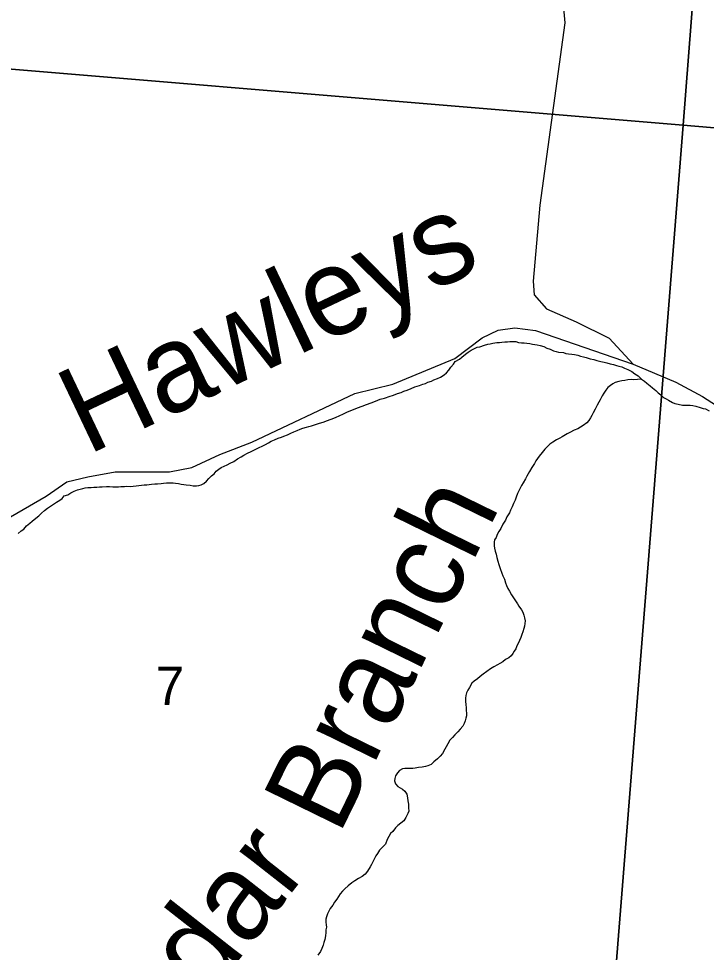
# Model space of a CAD drawing. Extents: x 1310247 to 1664935, y 284496 to 704931.
# Drawn here: x 1511269 to 1515226, y 531499 to 536874 of the extents above; entities that cross this region are included whole.
import ezdxf

# ---------------------------------------------------------------- set-up
doc = ezdxf.new("R2010")
doc.units = 0
for name, color, linetype in [('GM_X_County', 7, 'Continuous'), ('GM_X_County_Road_Text', 7, 'Continuous'), ('GM_X_County_Subdivision_Text', 7, 'Continuous'), ('GM_X_Minor_Lake_Text', 7, 'Continuous'), ('GM_X_Minor_River_Text', 7, 'Continuous'), ('GM_X_US_Location', 7, 'Continuous')]:
    doc.layers.add(name, color=color, linetype=linetype)

msp = doc.modelspace()

# ---------------------------------------------------------------- linework, layer by layer
at = {"layer": 'GM_X_County'}
for points in [[(1515215.5, 537843.6), (1515094, 536260.1), (1509752.4, 536705.9)], [(1514552.5, 529479.2), (1515094, 536260.1), (1516509.6, 536139.5)]]:
    msp.add_lwpolyline(points, dxfattribs=at)
for points in [[(1515094, 536260.1), (1515215.5, 537843.6), (1515275.3, 537832.5), (1515387, 537702.6), (1515457.7, 537629.4), (1515526.6, 537568.2), (1515615.5, 537506.7), (1515716.2, 537431), (1515814.8, 537351.3), (1516044.9, 537131.3), (1516167.1, 537029.2), (1516340.8, 536900.3), (1516376.1, 536861.7), (1516424.6, 536772.8), (1516476.3, 536644), (1516499.1, 536575.6), (1516536.1, 536401), (1516593, 536226.1), (1516509.6, 536139.5)], [(1509752.4, 536705.9), (1515094, 536260.1), (1514552.5, 529479.2), (1513608.2, 529561.6), (1509175.9, 529957.5)]]:
    msp.add_lwpolyline(points, close=True, dxfattribs=at)
at = {"layer": 'GM_X_County_Road_Text'}
msp.add_lwpolyline([(1510954.5, 533852.2), (1511426.5, 534124.3), (1511546.7, 534207.8), (1511665.7, 534236.2), (1511824.4, 534264.5), (1512136.1, 534265.9), (1512265, 534290), (1512426.5, 534365.1), (1512609.8, 534436.6), (1513202.9, 534715), (1513422.5, 534770.3), (1513779.2, 534917.4), (1513935.4, 535036.6), (1514028.9, 535080.6), (1514123.8, 535093.3), (1514242.8, 535077.7), (1514805.2, 534885.1), (1515051.7, 534780.3), (1515204.3, 534698.1), (1515333.5, 534616)], dxfattribs=at)
at = {"layer": 'GM_X_County_Subdivision_Text'}
msp.add_lwpolyline([(1509854.4, 537588.7), (1512383, 537350.4), (1512427.7, 537344.5), (1512494.6, 537361), (1512667.2, 537466.6), (1512717.7, 537477.2), (1512781.1, 537473.7), (1513439.8, 537412.6), (1513715.7, 537348), (1514286.3, 537188.4), (1514357.9, 537154.3), (1514390.8, 537087.4), (1514411.9, 536849.1), (1514268, 535799.9), (1514229.3, 535361.7), (1514235.7, 535284.6), (1514306.3, 535202.6), (1514478, 535128.7), (1514667.8, 535033.8), (1514805.2, 534885.1)], dxfattribs=at)
at = {"layer": 'GM_X_Minor_River_Text'}
for points in [[(1513219.6, 534633.6), (1513246, 534643.2), (1513270.3, 534652.8), (1513296.7, 534662.3), (1513323.1, 534671.9), (1513349.5, 534683.5), (1513373.8, 534689), (1513406.3, 534700.5), (1513420.4, 534704.3), (1513434.7, 534710), (1513448.9, 534715.8), (1513469.2, 534721.4), (1513485.4, 534729.2), (1513503.7, 534734.9), (1513528.1, 534744.5), (1513548.4, 534754.1), (1513574.7, 534761.7), (1513595, 534769.4), (1513609.2, 534773.1), (1513623.5, 534780.9), (1513643.7, 534786.5), (1513658, 534794.3), (1513678.3, 534802), (1513696.6, 534809.7), (1513717, 534823.4), (1513731.4, 534835.2), (1513743.8, 534851), (1513756.3, 534866.8), (1513770.8, 534884.7), (1513781.2, 534900.5), (1513805.6, 534914.1), (1513820, 534925.9), (1513840.5, 534941.6), (1513854.8, 534953.4), (1513873.2, 534965.1), (1513891.6, 534974.8), (1513907.8, 534982.6), (1513922, 534984.3), (1513950.4, 534993.8), (1513968.6, 534999.5), (1513982.8, 535001.3), (1513996.9, 535005), (1514021.2, 535008.6), (1514035.3, 535010.4), (1514049.4, 535012.1), (1514067.6, 535013.8), (1514081.7, 535013.5), (1514095.8, 535015.3), (1514113.9, 535014.9), (1514130, 535014.7), (1514146, 535010.3), (1514162.1, 535008), (1514178.2, 535007.8), (1514194.2, 535005.4), (1514210.3, 535003.1), (1514226.3, 535000.8), (1514252.4, 534996.3), (1514270.4, 534992), (1514290.4, 534985.6), (1514308.3, 534977.2), (1514328.3, 534970.8), (1514346.2, 534962.5), (1514362.3, 534958.2), (1514376.2, 534953.9), (1514404.4, 534951.4), (1514418.4, 534947.1), (1514432.4, 534944.8), (1514452.5, 534942.5), (1514468.5, 534940.2), (1514486.6, 534935.8), (1514502.6, 534931.5), (1514518.6, 534927.2), (1514534.6, 534922.9), (1514558.6, 534916.4), (1514578.6, 534912), (1514596.6, 534905.7), (1514618.6, 534899.2), (1514638.7, 534896.9), (1514654.7, 534892.6), (1514672.7, 534886.2), (1514692.7, 534883.8), (1514708.7, 534877.5), (1514722.7, 534873.2), (1514740.7, 534868.9), (1514754.7, 534862.6), (1514774.6, 534854.2), (1514798.5, 534841.7), (1514814.3, 534829.4), (1514834.2, 534817), (1514853.9, 534798.5), (1514869.7, 534786.2), (1514883.6, 534775.9), (1514903.3, 534759.5), (1514917.2, 534749.2), (1514934.9, 534732.8), (1514948.7, 534720.5), (1514964.6, 534708.1), (1514980.4, 534693.8), (1514994.3, 534685.5), (1515008.2, 534677.2), (1515032, 534664.7)], [(1514853.9, 534798.5), (1514807.5, 534795.4), (1514793.4, 534795.6), (1514775.3, 534793.9), (1514757.1, 534790.3), (1514740.9, 534788.5), (1514722.7, 534784.9), (1514702.5, 534779.2), (1514688.2, 534771.4), (1514673.9, 534761.7), (1514659.5, 534749.9), (1514647.1, 534736), (1514636.7, 534718.1), (1514626.2, 534702.3), (1514615.7, 534680.4), (1514607.3, 534666.4), (1514598.9, 534648.5), (1514586.3, 534626.7), (1514575.7, 534604.8), (1514567.3, 534588.8), (1514559, 534574.9), (1514550.6, 534561), (1514538.2, 534547.2), (1514517.7, 534531.5), (1514501.4, 534521.8), (1514487.1, 534512), (1514464.8, 534504.3), (1514440.3, 534490.7), (1514426, 534483), (1514397.5, 534467.4), (1514383.2, 534459.6), (1514364.9, 534449.9), (1514342.4, 534436.3), (1514326.1, 534424.5), (1514309.6, 534408.8), (1514297.2, 534394.9), (1514280.7, 534377.2), (1514264.1, 534355.4), (1514253.8, 534341.5), (1514245.4, 534327.6), (1514237, 534313.7), (1514222.4, 534289.8), (1514207.8, 534266), (1514193.1, 534240.2), (1514184.7, 534224.2), (1514172.1, 534202.4), (1514161.7, 534186.5), (1514151.1, 534162.6), (1514140.5, 534140.7), (1514132, 534118.7), (1514125.6, 534102.8), (1514117.1, 534082.9), (1514108.6, 534062.9), (1514100.1, 534045), (1514093.7, 534029.1), (1514079.1, 534005.2), (1514070.6, 533987.3), (1514056, 533963.5), (1514043.4, 533939.6), (1514032.9, 533921.7), (1514022.5, 533903.8), (1514016.1, 533887.9), (1514007.7, 533873.9), (1514005.4, 533859.9), (1514004.9, 533839.8), (1514006.6, 533825.8), (1514010.2, 533807.6), (1514015.9, 533791.4), (1514021.5, 533771.2), (1514027.1, 533751), (1514032.7, 533730.9), (1514040.2, 533708.6), (1514049.7, 533682.3), (1514055.4, 533666.2), (1514065, 533647.9), (1514070.6, 533625.7), (1514076.3, 533611.5), (1514083.9, 533593.3), (1514093.6, 533577.1), (1514105.3, 533556.8), (1514117, 533540.5), (1514128.6, 533522.2), (1514140.3, 533505.9), (1514148.1, 533491.7), (1514161.7, 533471.4), (1514169.4, 533457.2), (1514175.1, 533439), (1514180.8, 533424.8), (1514184.4, 533406.7), (1514182.1, 533392.7), (1514179.7, 533376.6), (1514175.4, 533362.7), (1514170.9, 533344.7), (1514164.5, 533328.7), (1514158.1, 533310.7), (1514151.7, 533294.8), (1514145.3, 533280.8), (1514134.9, 533262.9), (1514130.5, 533247), (1514120.1, 533233.1), (1514111.8, 533219.2)], [(1511451.4, 534067.4), (1511469.8, 534079.1), (1511486.2, 534090.9), (1511504.6, 534102.6), (1511518.9, 534112.4), (1511531.3, 534126.2), (1511551.5, 534131.9), (1511567.9, 534143.6), (1511588.2, 534153.3), (1511606.5, 534161), (1511622.7, 534164.7), (1511636.9, 534168.5), (1511651.1, 534172.2), (1511667.2, 534173.9), (1511685.4, 534175.6), (1511701.5, 534177.3), (1511717.6, 534177), (1511733.7, 534178.7), (1511749.8, 534178.4), (1511774, 534180), (1511792.1, 534179.7), (1511810.3, 534179.3), (1511824.3, 534179.1), (1511842.5, 534178.8), (1511856.6, 534180.5), (1511876.7, 534180.1), (1511890.8, 534181.9), (1511910.9, 534181.5), (1511927.1, 534183.2), (1511945.2, 534184.9), (1511959.4, 534186.7), (1511975.5, 534188.4), (1511991.7, 534190.1), (1512005.8, 534189.8), (1512019.9, 534191.6), (1512034, 534193.3), (1512052.2, 534195), (1512068.3, 534196.7), (1512088.5, 534198.4), (1512102.6, 534200.1), (1512118.8, 534201.8), (1512136.9, 534201.5), (1512157, 534201.1), (1512171, 534198.9), (1512189.1, 534198.5), (1512203.1, 534194.2), (1512219.2, 534191.9), (1512233.2, 534189.7), (1512255.3, 534187.3), (1512273.4, 534184.9), (1512291.5, 534184.6), (1512305.6, 534186.3), (1512319.8, 534190.1), (1512334.1, 534197.9), (1512350.5, 534211.6), (1512362.9, 534227.5), (1512379.3, 534241.2), (1512393.7, 534253), (1512406.1, 534268.9), (1512420.5, 534280.7), (1512434.8, 534290.4), (1512451.1, 534298.2), (1512469.4, 534305.9), (1512485.7, 534315.6), (1512506, 534325.3), (1512528.5, 534338.9), (1512548.9, 534350.6), (1512565.2, 534360.4), (1512585.6, 534372), (1512605.9, 534381.7), (1512626.3, 534391.4), (1512648.7, 534403), (1512673.1, 534414.6), (1512689.4, 534422.4), (1512705.7, 534432.1), (1512722, 534441.9), (1512740.3, 534449.6), (1512762.7, 534459.2), (1512780.9, 534464.9), (1512795.2, 534470.7), (1512815.5, 534478.3), (1512835.8, 534488), (1512852.1, 534495.7), (1512872.4, 534503.4), (1512888.7, 534511.1), (1512904.9, 534516.8), (1512925.2, 534522.5), (1512939.3, 534526.3), (1512953.5, 534530), (1512971.8, 534535.7), (1512994.1, 534543.3), (1513026.5, 534552.8), (1513040.7, 534558.6), (1513067.1, 534568.1), (1513091.5, 534577.7), (1513117.9, 534589.3), (1513134.2, 534597), (1513156.6, 534608.7), (1513181, 534618.2), (1513195.2, 534624), (1513219.6, 534633.6)], [(1515032, 534664.7), (1515046, 534658.4), (1515064, 534654.1), (1515090.1, 534649.6), (1515114.2, 534649.1), (1515134.3, 534648.8), (1515148.4, 534646.5), (1515166.4, 534642.2), (1515190.4, 534635.7), (1515208.4, 534629.3), (1515222.4, 534627.1), (1515242.3, 534616.7)], [(1511264.7, 533910.1), (1511283.2, 533925.9), (1511297.5, 533935.7), (1511314, 533953.4), (1511332.4, 533969.2), (1511346.8, 533980.9), (1511367.3, 533998.6), (1511383.7, 534012.4), (1511400.2, 534026.2), (1511416.6, 534041.9), (1511435.1, 534055.7), (1511451.4, 534067.4)], [(1514111.8, 533219.2), (1514103.4, 533205.3), (1514089, 533193.5), (1514070.7, 533183.8), (1514054.3, 533172), (1514038, 533162.3), (1514023.7, 533154.5), (1514003.3, 533142.8), (1513985, 533131.1), (1513962.5, 533115.4), (1513942, 533099.8), (1513925.6, 533086), (1513909.2, 533074.2), (1513890.8, 533060.5), (1513876.4, 533048.7), (1513863.8, 533022.8), (1513853.4, 533009), (1513847, 532993), (1513842.6, 532977), (1513840.3, 532963), (1513839.8, 532942.9), (1513841.4, 532924.8), (1513845, 532906.7), (1513844.7, 532890.6), (1513846.4, 532876.5), (1513846, 532860.4), (1513841.7, 532846.5), (1513839.3, 532832.4), (1513832.9, 532816.5), (1513824.5, 532800.6), (1513810, 532782.8), (1513795.6, 532769), (1513779.1, 532751.2), (1513764.7, 532735.4), (1513750.2, 532719.6), (1513737.7, 532699.7), (1513729.3, 532681.8), (1513720.9, 532667.9), (1513708.3, 532644), (1513693.8, 532628.2), (1513679.4, 532612.4), (1513658.9, 532594.7), (1513642.5, 532580.9), (1513624.2, 532573.2), (1513610, 532569.5), (1513591.8, 532565.8), (1513569.6, 532562.2), (1513551.4, 532558.5), (1513537.2, 532556.7), (1513519.1, 532557.1), (1513505, 532557.3), (1513490.9, 532557.6), (1513476.8, 532555.8), (1513460.5, 532546.1), (1513448.1, 532532.2), (1513437.6, 532514.4), (1513433.3, 532500.4), (1513431, 532486.4), (1513436.6, 532468.2), (1513450.4, 532453.9), (1513464.3, 532445.6), (1513478.2, 532437.3), (1513492, 532427), (1513501.7, 532408.7), (1513507.3, 532388.5), (1513508.9, 532370.4), (1513512.5, 532352.3), (1513512, 532330.2), (1513513.6, 532312.1), (1513509.3, 532298.1), (1513496.7, 532274.2), (1513486.2, 532256.3), (1513467.8, 532242.6), (1513451.3, 532228.8), (1513436.9, 532215), (1513422.4, 532195.2), (1513408.1, 532183.4), (1513389.1, 532147.6), (1513380.5, 532121.7), (1513345.5, 532086.1), (1513333, 532068.3), (1513324.6, 532054.4), (1513314.1, 532034.5), (1513307.8, 532020.5), (1513299.4, 532004.6), (1513291, 531990.7), (1513276.4, 531966.9), (1513261.9, 531949), (1513245.5, 531935.3), (1513225.1, 531923.6), (1513202.6, 531909.9), (1513186.3, 531898.2), (1513165.8, 531882.5), (1513145.2, 531864.8), (1513132.9, 531851), (1513118.4, 531835.2), (1513110, 531821.2), (1513099.6, 531805.4), (1513087.1, 531787.5), (1513076.7, 531769.6), (1513062.2, 531751.8)], [(1513062.2, 531751.8), (1513053.8, 531735.9), (1513045.4, 531720), (1513041, 531704), (1513036.6, 531690), (1513036.2, 531671.9), (1513037.9, 531657.8), (1513039.6, 531643.7), (1513037.3, 531627.7), (1513036.9, 531613.7), (1513034.5, 531593.6), (1513030, 531573.6), (1513025.6, 531555.6), (1513021.2, 531539.6), (1513012.7, 531521.7), (1513006.3, 531503.7), (1512989.7, 531481.9)]]:
    msp.add_lwpolyline(points, dxfattribs=at)

# ---------------------------------------------------------------- texts
at = {"layer": 'GM_X_Minor_Lake_Text'}
for s, height, rotation, p in [('Hawleys', 499.98, 25.3984, (1511663.4, 534358.2)), ('Branch', 500.01, 63.9365, (1513110.5, 532165.6)), ('Cedar', 500.03, 51.8791, (1511826.5, 530549.9))]:
    msp.add_text(s, height=height, rotation=rotation, dxfattribs=at).set_placement(p)
at = {"layer": 'GM_X_US_Location'}
msp.add_text('7', height=221, rotation=0, dxfattribs=at).set_placement((1512056.6, 532922.8))

doc.saveas('drawing.dxf')
